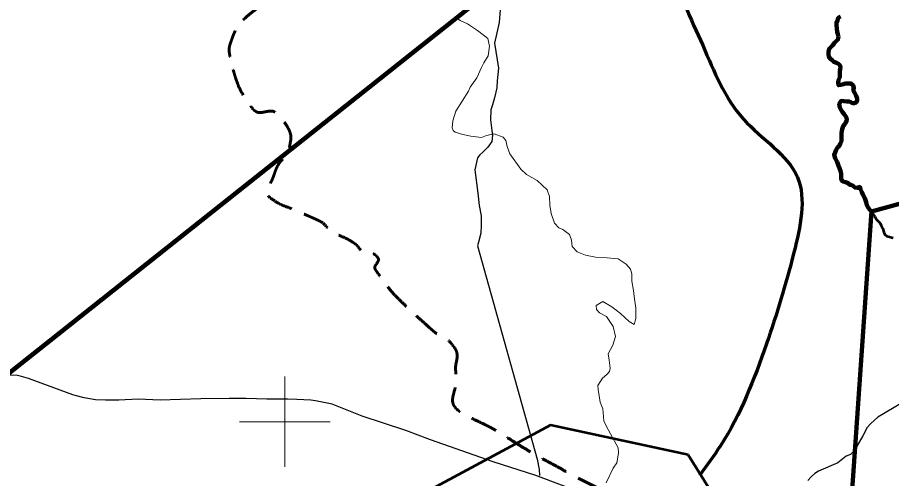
# Model space of a CAD drawing. Extents: x 553962 to 842807, y 8883888 to 9032388.
# Drawn here: x 744097 to 763398, y 8923744 to 8933933 of the extents above; entities that cross this region are included whole.
import ezdxf

# ---------------------------------------------------------------- set-up
doc = ezdxf.new("R2010")
doc.units = 0
doc.header["$LTSCALE"] = 200
doc.linetypes.add('MEDIUM_DASHED', pattern=[4.5, 3, -1.5])
for name, color, linetype, lineweight in [('10', 7, 'MEDIUM_DASHED', 60), ('12', 7, 'Continuous', 25), ('14', 7, 'Continuous', 13), ('17', 7, 'Continuous', 53), ('2', 7, 'Continuous', 13), ('24', 7, 'Continuous', 25), ('51', 7, 'Continuous', 70), ('9', 7, 'Continuous', 90)]:
    doc.layers.add(name, color=color, linetype=linetype, lineweight=lineweight)

msp = doc.modelspace()

# ---------------------------------------------------------------- linework, layer by layer
at = {"layer": '10'}
for points in [[(753774.9, 8926261.4), (753812.7, 8926399.9), (753812, 8926558.8), (753709.5, 8926687.3), (753566, 8926867.3), (753376.7, 8926916.9), (753227, 8927050.3), (753014.8, 8927239.4), (752804.9, 8927430.3), (752597.6, 8927630.5), (752376.7, 8927843.7), (752192.2, 8928091.3), (752017.6, 8928334.1), (751956, 8928419.6), (752103.6, 8928574.9), (752029.9, 8928655), (751955.6, 8928735.8), (751801.6, 8928688.1), (751721.4, 8928753.8), (751652.2, 8928810.4), (751601.3, 8928901.2), (751523.9, 8928951.3), (751367.8, 8929052.4), (751185.2, 8929119.1), (751030.2, 8929222.8), (750931.1, 8929289.2), (750854.8, 8929393), (750746.4, 8929445), (750665, 8929484.1), (750582.4, 8929520.3), (750499.6, 8929556.1), (750413.3, 8929593.4), (750326.8, 8929630.1), (750240.4, 8929667.2), (750059.5, 8929745.1), (749875.6, 8929807.6), (749709.7, 8929926.4), (749552.8, 8930038.9), (749714.4, 8930314.8), (749771.5, 8930481.9), (749848.6, 8930707.8), (750077.8, 8930926.7), (750119.5, 8931152.3), (750152, 8931328.4), (750058.1, 8931532.9), (749922, 8931707.8), (749753.2, 8931924.7), (749391.3, 8931773.6), (749243.2, 8931979.4), (749032.7, 8932271.9), (748906.3, 8932592.6), (748823.6, 8932929.9), (748786.3, 8933082.2), (748758.3, 8933247.9), (748811.3, 8933399), (748934, 8933748.4), (749210.7, 8934002.5), (749514.7, 8934226), (749629.1, 8934310.1), (749795.5, 8934228.1), (749909.7, 8934329.8), (749982.5, 8934394.6), (750061.5, 8934468.6), (750045.4, 8934552), (750025.6, 8934654.5), (749991.4, 8934758.2), (749959, 8934860.6), (749901, 8935043.9), (749870.4, 8935232.4), (749773.9, 8935403.7), (749725.3, 8935490), (749619.5, 8935521), (749551.8, 8935588.9), (749459.7, 8935681.1), (749373.5, 8935781.5), (749280.2, 8935872.8), (749090.8, 8936058.2), (748862, 8936191), (748663.2, 8936378.9), (748545.5, 8936490.1), (748390.4, 8936617), (748404, 8936773.9), (748412.2, 8936868.5), (748420.5, 8936963.2), (748428.7, 8937057.8)], [(763310.7, 8918831.3), (762992, 8918914.5), (762870.3, 8919444.4), (762584.8, 8919651.9), (762191.5, 8919937.8), (761668.8, 8920107.2), (761308, 8920456.3), (760944, 8920808.5), (760623.9, 8921203.8), (760267.7, 8921568.1), (760048.5, 8921792.4), (759828.5, 8922011), (759582.1, 8922206.9), (759394.6, 8922355.9), (759076, 8922159.4), (758872.8, 8922277.8), (758415.9, 8922544.2), (758026, 8922940), (757556.7, 8923192.8), (757095.4, 8923441.4), (756624.1, 8923675.7), (756161.8, 8923926.2), (755720.4, 8924165.3), (755288, 8924409.6), (754861.4, 8924683.2), (754519.5, 8924902.5), (753816.9, 8925203.6), (753646.8, 8925455.3), (753824.3, 8925847.6), (753765.1, 8926054.9), (753774.9, 8926261.4)]]:
    msp.add_open_spline(points, degree=3, dxfattribs=at)
at = {"layer": '12'}
for points in [[(754774.5, 8934292.8), (754732, 8933824.2), (754633.5, 8933365.9), (754718.1, 8932810.5)], [(754718.1, 8932810.5), (754691.6, 8932530.3), (754685.9, 8932377.5), (754629.1, 8932158.6), (754587.8, 8932005.8), (754546.6, 8931888.8), (754545.8, 8931669.7), (754575.5, 8931435.3), (754585.3, 8931333.4), (754574.6, 8931195.9), (754482.4, 8931068.7), (754375, 8930956.9), (754308.6, 8930900.9), (754252.3, 8930829.7), (754200.4, 8930564.9), (754259.6, 8930050.3), (754294.3, 8929780.3), (754339.3, 8929550.9), (754338.5, 8929342.1), (754332.8, 8929168.9), (754276, 8928965.2), (754255.3, 8928888.9), (755572.7, 8924174.4), (755617.7, 8923945.1), (755627.4, 8923807.5)], [(745369.8, 8925577.3), (745323, 8925594.1), (744341.2, 8925952.5), (744183.4, 8925998.7), (744096.9, 8926019.2), (743954.3, 8926029.7), (743572.1, 8926010), (743134, 8926021), (742629.9, 8926077.9), (742426.2, 8926098.7), (742115.8, 8926185.9), (742048.5, 8926210.1)], [(764213.5, 8925763.2), (763095.4, 8925103), (763023.8, 8925036.9), (762931.8, 8924950.5), (762860.2, 8924869.1), (762762.7, 8924685.9), (762573, 8924355.1), (762491.2, 8924273.8), (762394.3, 8924238.3), (762215.4, 8924090.9), (761786.8, 8923903.2), (761705.1, 8923852.4), (761633.6, 8923791.4), (761551.7, 8923699.8)], [(757301, 8923147.3), (755545.9, 8923812.8), (754604.6, 8924110), (753215.6, 8924601.6), (752676.4, 8924806.3), (751709.6, 8925123.9), (751043.2, 8925390), (750860, 8925426), (750676.7, 8925462), (750574.8, 8925472.4), (750269.3, 8925493.3), (750065.5, 8925498.8), (749607, 8925499.7), (749148.6, 8925510.7), (748771.6, 8925511.4), (748145, 8925507.4), (747248.3, 8925478.5), (746764.4, 8925494.7), (746336.4, 8925475.1), (746040.9, 8925475.7), (745816.8, 8925481.2), (745567.3, 8925527.5), (745369.8, 8925577.3)]]:
    msp.add_lwpolyline(points, dxfattribs=at)
at = {"layer": '14'}
for points in [[(757107.5, 8927324.8), (756949.9, 8927406.6), (756883.9, 8927478.1), (756879.2, 8927569.8), (757022.1, 8927656.1), (757220.4, 8927538.6), (757413.4, 8927390.5), (757606.4, 8927216.9), (757718.2, 8927150.5), (757749.2, 8927277.8), (757750.1, 8927512.1), (757715.4, 8927766.9), (757700.6, 8927899.4), (757665.7, 8928108.3), (757666.3, 8928266.2), (757631, 8928368.2), (757539.7, 8928480.4), (757361.8, 8928597.9), (757122.5, 8928618.7), (756862.7, 8928634.5), (756638.7, 8928680.7), (756455.6, 8928752.4), (756349.1, 8928869.7), (756334.3, 8929012.4), (756283.8, 8929139.8), (756141.6, 8929247.1), (756055.1, 8929282.9), (755958.7, 8929390.1), (755883.1, 8929599.1), (755853.2, 8929782.5), (755848.8, 8929976.1), (755793.3, 8930123.9), (755569.9, 8930333.2), (755336.1, 8930466.1), (755209.1, 8930583.5), (754970.9, 8930920.1), (754910.4, 8931083.2), (754880.3, 8931215.7), (754824.6, 8931287.2), (754621.1, 8931363.9), (754452.8, 8931323.5), (754340.6, 8931277.8), (754111.4, 8931313.9), (753933.3, 8931349.9), (753765.3, 8931396.1), (753719.6, 8931436.9), (753699.5, 8931493), (753710.2, 8931650.9), (753777.2, 8931859.6), (754053.9, 8932302.3), (754095, 8932393.9), (754243.5, 8932602.5), (754346.2, 8932826.4), (754392.5, 8932928.2), (754489.8, 8933086), (754521.2, 8933299.9), (754481.1, 8933468.1), (754379.5, 8933549.8), (754257.6, 8933646.8), (754033.9, 8933789.8), (753871.2, 8933866.5), (753759.4, 8933948.2)], [(757099.1, 8923652), (757248, 8923972.7), (757330, 8924089.7), (757371.5, 8924303.6), (757361.8, 8924425.8), (757189.7, 8924731.8), (757098.6, 8924910.2), (757043, 8925022.4), (757023.6, 8925282.2), (756968.1, 8925435.2), (756923.3, 8925710.3), (756913.4, 8925802.1), (757015.9, 8925964.9), (757113, 8926046.2), (757169.3, 8926112.3), (757184.8, 8926183.6), (757165.1, 8926356.8), (757140.1, 8926499.5), (757247.8, 8926692.9), (757304.6, 8926881.3), (757254.4, 8927100.4), (757107.5, 8927324.8)]]:
    msp.add_lwpolyline(points, dxfattribs=at)
at = {"layer": '17'}
msp.add_lwpolyline([(758907.1, 8924269.2), (755867.3, 8924920.9), (753143.4, 8923459.5), (754110.6, 8918324.8), (756183.2, 8917732.4), (761808.7, 8919608.5)], close=True, dxfattribs=at)
at = {"layer": '2'}
for p, q in [((750000, 8924000), (750000, 8926000)), ((749000, 8925000), (751000, 8925000))]:
    msp.add_line(p, q, dxfattribs=at)
at = {"layer": '24', "lineweight": 53}
for points in [[(762273.8, 8933954.1), (762222.7, 8933923.9), (762201.9, 8933862.9), (762181.3, 8933817.2), (762180.9, 8933761.2), (762190.6, 8933689.8), (762200.2, 8933618.4), (762215.1, 8933562.3), (762230, 8933506.2)], [(762230, 8933506.2), (762214.3, 8933445.1), (762173.4, 8933409.7), (762137.5, 8933369.2), (762096.4, 8933313.4), (762060.6, 8933278), (762019.6, 8933237.5), (762003.9, 8933176.5), (762003.6, 8933125.6), (762013.3, 8933064.4), (762048.6, 8933018.3), (762089.1, 8932987.5), (762124.5, 8932951.6), (762180.3, 8932930.9), (762225.9, 8932910.2), (762261.2, 8932874.3), (762271, 8932813.1), (762260.5, 8932762.3), (762260, 8932690.9), (762254.4, 8932614.6), (762228.5, 8932548.5), (762218, 8932497.7), (762227.7, 8932436.5), (762278.6, 8932441.2), (762334.7, 8932456.2), (762385.6, 8932471.1), (762436.5, 8932475.9), (762502.6, 8932475.5), (762553.2, 8932429.3), (762568.1, 8932378.2), (762552.5, 8932327.4), (762577.6, 8932276.3), (762617.8, 8932204.7), (762637.7, 8932143.5), (762637.3, 8932082.4), (762591.2, 8932041.9), (762535.3, 8932042.3), (762469.4, 8932073.3), (762408.4, 8932078.7), (762342.3, 8932084.3), (762286.4, 8932089.7), (762245.2, 8932023.8), (762260, 8931947.2), (762280, 8931896.2), (762315.2, 8931839.9), (762355.5, 8931793.8), (762400.8, 8931722.2), (762410.6, 8931661), (762389.9, 8931610.2), (762359.1, 8931569.7), (762328.3, 8931529.1), (762307.5, 8931468.1), (762291.7, 8931381.6), (762291.2, 8931310.3), (762290.8, 8931254.3), (762290.5, 8931203.3), (762264.6, 8931142.4), (762243.9, 8931091.6), (762203, 8931056.2), (762172, 8930995.3), (762151.4, 8930949.6), (762130.7, 8930898.8), (762150.5, 8930822.2), (762180.6, 8930766), (762195.5, 8930709.9)], [(762195.5, 8930709.9), (762230.7, 8930653.6), (762250.7, 8930602.5), (762270.6, 8930541.3), (762285.4, 8930475), (762290.1, 8930408.7), (762289.7, 8930352.7), (762319.9, 8930311.7), (762380.8, 8930296.1), (762426.5, 8930275.4), (762482.1, 8930234.3), (762543.1, 8930218.6), (762588.6, 8930177.6), (762649.5, 8930167), (762695.4, 8930187.1), (762710.3, 8930136), (762745.5, 8930069.6), (762765.5, 8930023.6), (762805.6, 8929936.8), (762835.5, 8929850), (762855.5, 8929788.7), (762885.6, 8929732.5), (762915.8, 8929691.6), (762951.2, 8929655.7), (762976.3, 8929609.7), (763026.7, 8929538), (763061.8, 8929476.7), (763102.2, 8929430.6), (763147.7, 8929389.5), (763167.7, 8929338.5), (763207.9, 8929266.9), (763227.7, 8929185.3), (763252.8, 8929139.3), (763293.2, 8929103.3), (763354.1, 8929082.6), (763435.4, 8929061.7)]]:
    msp.add_lwpolyline(points, dxfattribs=at)
at = {"layer": '51'}
msp.add_spline([(747342.4, 8958565.6), (749432.7, 8958205.4), (750937.2, 8957279.7), (752368, 8956337.6), (754172.2, 8956334.5), (755242.9, 8955543), (756250.5, 8953808.3), (758113.5, 8952410.8), (759652, 8951301.3), (760267.6, 8949535.6), (760986.9, 8948333.5), (760502.6, 8946232.5), (759668.6, 8944042.3), (759179.8, 8942565.2), (759706.9, 8940959.9), (759428.9, 8938978.1), (758835.7, 8936830.3), (758601.8, 8935111.7), (759228.8, 8933320.4), (760124.4, 8931690.3), (761320.6, 8930403.1), (761242, 8928736), (760637.9, 8926720.9), (759621.2, 8924467.4), (759154.4, 8923808)], degree=3, dxfattribs=at)
at = {"layer": '9'}
msp.add_line((742465.8, 8924928.2), (760739.9, 8939450.1), dxfattribs=at)
for points in [[(760739.9, 8939450.1), (742465.8, 8924928.2), (740378.1, 8923196.1), (741055, 8921600.7)], [(762273.8, 8933954.1), (762222.7, 8933923.9), (762201.9, 8933862.9), (762181.3, 8933817.2), (762180.9, 8933761.2), (762190.6, 8933689.8), (762200.2, 8933618.4), (762215.1, 8933562.3), (762230, 8933506.2)], [(762230, 8933506.2), (762215.1, 8933562.3), (762200.2, 8933618.4), (762190.6, 8933689.8), (762180.9, 8933761.2), (762181.3, 8933817.2), (762201.9, 8933862.9), (762222.7, 8933923.9), (762273.8, 8933954.1)], [(762230, 8933506.2), (762214.3, 8933445.1), (762173.4, 8933409.7), (762137.5, 8933369.2), (762096.4, 8933313.4), (762060.6, 8933278), (762019.6, 8933237.5), (762003.9, 8933176.5), (762003.6, 8933125.6), (762013.3, 8933064.4), (762048.6, 8933018.3), (762089.1, 8932987.5), (762124.5, 8932951.6), (762180.3, 8932930.9), (762225.9, 8932910.2), (762261.2, 8932874.3), (762271, 8932813.1), (762260.5, 8932762.3), (762260, 8932690.9), (762254.4, 8932614.6), (762228.5, 8932548.5), (762218, 8932497.7), (762227.7, 8932436.5), (762278.6, 8932441.2), (762334.7, 8932456.2), (762385.6, 8932471.1), (762436.5, 8932475.9), (762502.6, 8932475.5), (762553.2, 8932429.3), (762568.1, 8932378.2), (762552.5, 8932327.4), (762577.6, 8932276.3), (762617.8, 8932204.7), (762637.7, 8932143.5), (762637.3, 8932082.4), (762591.2, 8932041.9), (762535.3, 8932042.3), (762469.4, 8932073.3), (762408.4, 8932078.7), (762342.3, 8932084.3), (762286.4, 8932089.7), (762245.2, 8932023.8), (762260, 8931947.2), (762280, 8931896.2), (762315.2, 8931839.9), (762355.5, 8931793.8), (762400.8, 8931722.2), (762410.6, 8931661), (762389.9, 8931610.2), (762359.1, 8931569.7), (762328.3, 8931529.1), (762307.5, 8931468.1), (762291.7, 8931381.6), (762291.2, 8931310.3), (762290.8, 8931254.3), (762290.5, 8931203.3), (762264.6, 8931142.4), (762243.9, 8931091.6), (762203, 8931056.2), (762172, 8930995.3), (762151.4, 8930949.6), (762130.7, 8930898.8), (762150.5, 8930822.2), (762180.6, 8930766), (762199.6, 8930746.6)], [(762199.6, 8930746.6), (762180.6, 8930766), (762150.5, 8930822.2), (762130.7, 8930898.8), (762151.4, 8930949.6), (762172, 8930995.3), (762203, 8931056.2), (762243.9, 8931091.6), (762264.6, 8931142.4), (762290.5, 8931203.3), (762290.8, 8931254.3), (762291.2, 8931310.3), (762291.7, 8931381.6), (762307.5, 8931468.1), (762328.3, 8931529.1), (762359.1, 8931569.7), (762389.9, 8931610.2), (762410.6, 8931661), (762400.8, 8931722.2), (762355.5, 8931793.8), (762315.2, 8931839.9), (762280, 8931896.2), (762260, 8931947.2), (762245.2, 8932023.8), (762286.4, 8932089.7), (762342.3, 8932084.3), (762408.4, 8932078.7), (762469.4, 8932073.3), (762535.3, 8932042.3), (762591.2, 8932041.9), (762637.3, 8932082.4), (762637.7, 8932143.5), (762617.8, 8932204.7), (762577.6, 8932276.3), (762552.5, 8932327.4), (762568.1, 8932378.2), (762553.2, 8932429.3), (762502.6, 8932475.5), (762436.5, 8932475.9), (762385.6, 8932471.1), (762334.7, 8932456.2), (762278.6, 8932441.2), (762227.7, 8932436.5), (762218, 8932497.7), (762228.5, 8932548.5), (762254.4, 8932614.6), (762260, 8932690.9), (762260.5, 8932762.3), (762271, 8932813.1), (762261.2, 8932874.3), (762225.9, 8932910.2), (762180.3, 8932930.9), (762124.5, 8932951.6), (762089.1, 8932987.5), (762048.6, 8933018.3), (762013.3, 8933064.4), (762003.6, 8933125.6), (762003.9, 8933176.5), (762019.6, 8933237.5), (762060.6, 8933278), (762096.4, 8933313.4), (762137.5, 8933369.2), (762173.4, 8933409.7), (762214.3, 8933445.1), (762230, 8933506.2)], [(785228, 8932570.7), (773847.7, 8928582.9), (772905.7, 8929437.8), (766683.7, 8930666.8), (762959.3, 8929647.4)], [(762199.6, 8930746.6), (762230.7, 8930653.6), (762250.7, 8930602.5), (762270.6, 8930541.3), (762285.4, 8930475), (762290.1, 8930408.7), (762289.7, 8930352.7), (762319.9, 8930311.7), (762380.8, 8930296.1), (762426.5, 8930275.4), (762482.1, 8930234.3), (762543.1, 8930218.6), (762588.6, 8930177.6), (762649.5, 8930167), (762695.4, 8930187.1), (762710.3, 8930136), (762745.5, 8930069.6), (762765.5, 8930023.6), (762805.6, 8929936.8), (762835.5, 8929850), (762855.5, 8929788.7), (762885.6, 8929732.5), (762915.8, 8929691.6), (762951.2, 8929655.7), (762956.2, 8929646.6)], [(762956.2, 8929646.6), (762951.2, 8929655.7), (762915.8, 8929691.6), (762885.6, 8929732.5), (762855.5, 8929788.7), (762835.5, 8929850), (762805.6, 8929936.8), (762765.5, 8930023.6), (762745.5, 8930069.6), (762710.3, 8930136), (762695.4, 8930187.1), (762649.5, 8930167), (762588.6, 8930177.6), (762543.1, 8930218.6), (762482.1, 8930234.3), (762426.5, 8930275.4), (762380.8, 8930296.1), (762319.9, 8930311.7), (762289.7, 8930352.7), (762290.1, 8930408.7), (762285.4, 8930475), (762270.6, 8930541.3), (762250.7, 8930602.5), (762230.7, 8930653.6), (762199.6, 8930746.6)], [(763473, 8914499.7), (765229.8, 8918639.8), (764179.5, 8921366.3), (762373.1, 8922621), (762522.6, 8923380.9), (762953.7, 8929651.1), (762956.2, 8929646.6)]]:
    msp.add_lwpolyline(points, dxfattribs=at)

doc.saveas('drawing.dxf')
